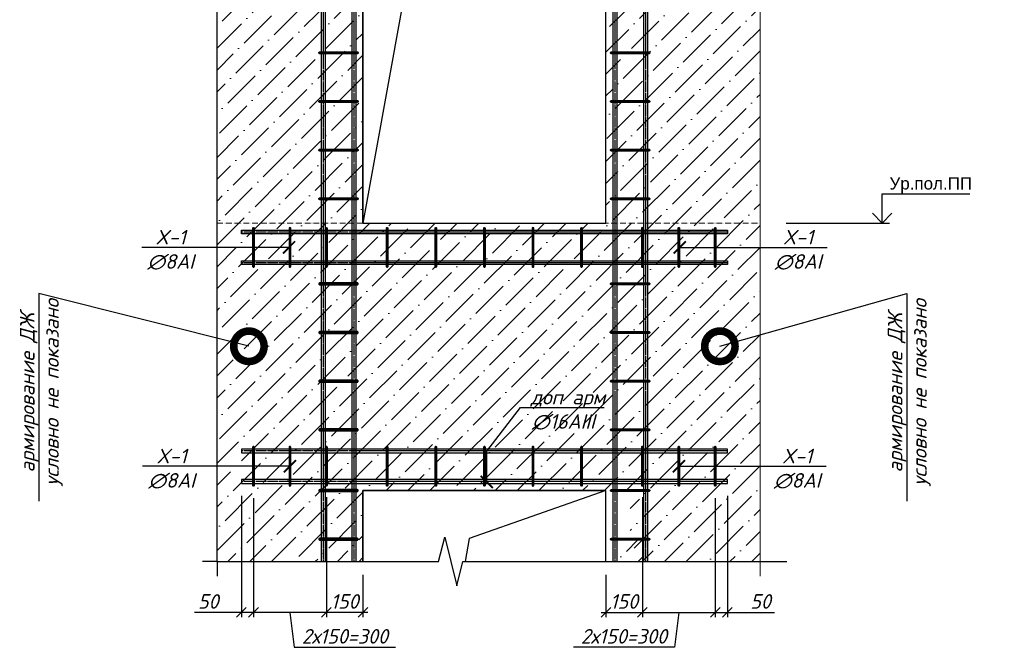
# Model space of a CAD drawing. Header units: millimetres. Extents: x -33345 to 4712671, y -3392 to 121473.
# Tile 1037 of 1056: x 4157586 to 4165689, y 50701 to 55861. Entities that reach past the tile are written whole.
import ezdxf
from ezdxf import colors
from ezdxf.entities.mleader import LeaderData, LeaderLine
from ezdxf.math import Vec2, Vec3

# ---------------------------------------------------------------- set-up
doc = ezdxf.new("R2010")
doc.units = ezdxf.units.MM
for name, pattern in [('ACAD_ISO10W100', [18, 12, -3, 0, -3]), ('ГОСТ 2.303 5', [24, 20, -1.5, 1, -1.5]), ('ГОСТ 2.303 6', [12, 8, -1.5, 1, -1.5])]:
    doc.linetypes.add(name, pattern=pattern)
doc.layers.add('.', color=7, linetype='Continuous', lineweight=15)
doc.layers.add('СПДС_РАЗМЕРЫ', color=7, linetype='Continuous')
doc.layers.add('СПДС_СИМВОЛЫ', color=7, linetype='Continuous')
doc.styles.add('_text', font='isocpeui.ttf')
doc.styles.add('ISOCTEUR', font='isocpeui.ttf')
doc.styles.get("Standard").update_dxf_attribs({"font": 'arial.ttf'})
doc.styles.add('style6', font='isocpeui.ttf')
doc.dimstyles.new('qqqqqqqqqqqqq', dxfattribs={"dimtxt": 70, "dimasz": 40, "dimexe": 20, "dimexo": 50, "dimgap": 15, "dimtad": 1, "dimdec": 0, "dimtxsty": 'ISOCTEUR', "dimblk": 'OBLIQUE', "dimcen": 0, "dimdle": 20, "dimclrd": 256, "dimadec": 0, "dimazin": 0, "dimtfac": 1, "dimtdec": 0, "dimtmove": 0, "dimatfit": 3, "dimfxl": 1, "dimarcsym": 0})

# ---------------------------------------------------------------- blocks, each defined once
blk = doc.blocks.new('_Oblique')
at = {"color": 0, "linetype": 'ByBlock', "lineweight": -2}
blk.add_line((-0.5, -0.5), (0.5, 0.5), dxfattribs=at)
blk = doc.blocks.new('*D1054')
at = {"color": 0, "lineweight": -2, "transparency": 16777216}
for p, q in [((4116494.7, 1488063.8), (4116494.7, 1487570.3)), ((4116794.7, 1488059.9), (4116794.7, 1487570.3))]:
    blk.add_line(p, q, dxfattribs=at)
at = {"lineweight": -2, "transparency": 16777216}
for p, q in [((4116474.7, 1487590.3), (4116814.7, 1487590.3)), ((4116644.7, 1487590.3), (4116627, 1487446.8)), ((4116627, 1487446.8), (4116210.7, 1487446.8))]:
    blk.add_line(p, q, dxfattribs=at)
at = {"layer": 'Defpoints', "color": 0, "lineweight": 30, "transparency": 16777216}
for p in [(4116494.7, 1488113.8), (4116794.7, 1488109.9), (4116794.7, 1487590.3)]:
    blk.add_point(p, dxfattribs=at)
at = {"lineweight": -2, "transparency": 16777216, "xscale": 40, "yscale": 40, "zscale": 40, "rotation": 180}
blk.add_blockref('_Oblique', (4116494.7, 1487590.3), dxfattribs=at)
at = {"lineweight": -2, "transparency": 16777216, "xscale": 40, "yscale": 40, "zscale": 40}
blk.add_blockref('_Oblique', (4116794.7, 1487590.3), dxfattribs=at)
at = {"color": 0, "transparency": 16777216, "insert": (4116418.8, 1487491.8), "char_height": 60, "attachment_point": 5, "style": '_text'}
blk.add_mtext('2х150=300', dxfattribs=at)
blk = doc.blocks.new('*D1050')
at = {"color": 0, "lineweight": -2, "transparency": 16777216}
for p, q in [((4116794.7, 1488059.9), (4116794.7, 1487570.3)), ((4116844.7, 1488069.9), (4116844.7, 1487570.3))]:
    blk.add_line(p, q, dxfattribs=at)
at = {"lineweight": -2, "transparency": 16777216}
for p, q in [((4116774.7, 1487590.3), (4116844.7, 1487590.3)), ((4116844.7, 1487590.3), (4117038, 1487590.3))]:
    blk.add_line(p, q, dxfattribs=at)
at = {"layer": 'Defpoints', "color": 0, "lineweight": 30, "transparency": 16777216}
for p in [(4116794.7, 1488109.9), (4116844.7, 1488119.9), (4116844.7, 1487590.3)]:
    blk.add_point(p, dxfattribs=at)
at = {"lineweight": -2, "transparency": 16777216, "xscale": 40, "yscale": 40, "zscale": 40, "rotation": 180}
blk.add_blockref('_Oblique', (4116794.7, 1487590.3), dxfattribs=at)
at = {"lineweight": -2, "transparency": 16777216, "xscale": 40, "yscale": 40, "zscale": 40}
blk.add_blockref('_Oblique', (4116844.7, 1487590.3), dxfattribs=at)
at = {"color": 0, "transparency": 16777216, "insert": (4116981, 1487635.3), "char_height": 60, "attachment_point": 5, "style": '_text'}
blk.add_mtext('50', dxfattribs=at)
blk = doc.blocks.new('_ArchTick')
at = {"color": 0, "linetype": 'ByBlock', "const_width": 0.15}
blk.add_lwpolyline([(-0.5, -0.5), (0.5, 0.5)], dxfattribs=at)
blk = doc.blocks.new('*D1051')
at = {"color": 0, "lineweight": -2, "transparency": 16777216}
for p, q in [((4116494.7, 1488063.8), (4116494.7, 1487570.3)), ((4116344.7, 1487744.6), (4116344.7, 1487570.3))]:
    blk.add_line(p, q, dxfattribs=at)
at = {"lineweight": -2, "transparency": 16777216}
blk.add_line((4116324.7, 1487590.3), (4116514.7, 1487590.3), dxfattribs=at)
at = {"layer": 'Defpoints', "color": 0, "lineweight": 30, "transparency": 16777216}
for p in [(4116494.7, 1488113.8), (4116344.7, 1487794.6), (4116494.7, 1487590.3)]:
    blk.add_point(p, dxfattribs=at)
at = {"lineweight": -2, "transparency": 16777216, "xscale": 40, "yscale": 40, "zscale": 40, "rotation": 180}
blk.add_blockref('_Oblique', (4116344.7, 1487590.3), dxfattribs=at)
at = {"lineweight": -2, "transparency": 16777216, "xscale": 40, "yscale": 40, "zscale": 40}
blk.add_blockref('_Oblique', (4116494.7, 1487590.3), dxfattribs=at)
at = {"color": 0, "transparency": 16777216, "insert": (4116419.7, 1487635.3), "char_height": 60, "attachment_point": 5, "style": 'style6'}
blk.add_mtext('150', dxfattribs=at)
blk = doc.blocks.new('_DotSmall')
at = {"color": 0, "linetype": 'ByBlock', "const_width": 0.5}
blk.add_lwpolyline([(-0.0625, 0, 1), (0.0625, 0, 1)], format="xyb", close=True, dxfattribs=at)
blk = doc.blocks.new('*D1055')
at = {"color": 0, "lineweight": -2, "transparency": 16777216}
for p, q in [((4114894.7, 1488059.9), (4114894.7, 1487570.3)), ((4115194.7, 1488063.8), (4115194.7, 1487570.3))]:
    blk.add_line(p, q, dxfattribs=at)
at = {"lineweight": -2, "transparency": 16777216}
for p, q in [((4115214.7, 1487590.3), (4114874.7, 1487590.3)), ((4115044.7, 1487590.3), (4115062.4, 1487446.8)), ((4115062.4, 1487446.8), (4115478.7, 1487446.8))]:
    blk.add_line(p, q, dxfattribs=at)
at = {"layer": 'Defpoints', "color": 0, "lineweight": 30, "transparency": 16777216}
for p in [(4114894.7, 1488109.9), (4115194.7, 1488113.8), (4114894.7, 1487590.3)]:
    blk.add_point(p, dxfattribs=at)
at = {"lineweight": -2, "transparency": 16777216, "xscale": 40, "yscale": 40, "zscale": 40, "rotation": 180}
blk.add_blockref('_Oblique', (4114894.7, 1487590.3), dxfattribs=at)
at = {"lineweight": -2, "transparency": 16777216, "xscale": 40, "yscale": 40, "zscale": 40}
blk.add_blockref('_Oblique', (4115194.7, 1487590.3), dxfattribs=at)
at = {"color": 0, "transparency": 16777216, "insert": (4115270.5, 1487491.8), "char_height": 60, "attachment_point": 5, "style": '_text'}
blk.add_mtext('2х150=300', dxfattribs=at)
blk = doc.blocks.new('*D1052')
at = {"color": 0, "lineweight": -2, "transparency": 16777216}
for p, q in [((4114844.7, 1488069.9), (4114844.7, 1487570.3)), ((4114894.7, 1488059.9), (4114894.7, 1487570.3))]:
    blk.add_line(p, q, dxfattribs=at)
at = {"lineweight": -2, "transparency": 16777216}
for p, q in [((4114844.7, 1487590.3), (4114651.4, 1487590.3)), ((4114914.7, 1487590.3), (4114844.7, 1487590.3))]:
    blk.add_line(p, q, dxfattribs=at)
at = {"layer": 'Defpoints', "color": 0, "lineweight": 30, "transparency": 16777216}
for p in [(4114844.7, 1488119.9), (4114894.7, 1488109.9), (4114844.7, 1487590.3)]:
    blk.add_point(p, dxfattribs=at)
at = {"lineweight": -2, "transparency": 16777216, "xscale": 40, "yscale": 40, "zscale": 40, "rotation": 180}
blk.add_blockref('_Oblique', (4114844.7, 1487590.3), dxfattribs=at)
at = {"lineweight": -2, "transparency": 16777216, "xscale": 40, "yscale": 40, "zscale": 40}
blk.add_blockref('_Oblique', (4114894.7, 1487590.3), dxfattribs=at)
at = {"color": 0, "transparency": 16777216, "insert": (4114708.4, 1487635.3), "char_height": 60, "attachment_point": 5, "style": '_text'}
blk.add_mtext('50', dxfattribs=at)
blk = doc.blocks.new('*D1053')
at = {"color": 0, "lineweight": -2, "transparency": 16777216}
for p, q in [((4115194.7, 1488063.8), (4115194.7, 1487570.3)), ((4115344.7, 1487744.6), (4115344.7, 1487570.3))]:
    blk.add_line(p, q, dxfattribs=at)
at = {"lineweight": -2, "transparency": 16777216}
blk.add_line((4115364.7, 1487590.3), (4115174.7, 1487590.3), dxfattribs=at)
at = {"layer": 'Defpoints', "color": 0, "lineweight": 30, "transparency": 16777216}
for p in [(4115194.7, 1488113.8), (4115344.7, 1487794.6), (4115194.7, 1487590.3)]:
    blk.add_point(p, dxfattribs=at)
at = {"lineweight": -2, "transparency": 16777216, "xscale": 40, "yscale": 40, "zscale": 40, "rotation": 180}
blk.add_blockref('_Oblique', (4115194.7, 1487590.3), dxfattribs=at)
at = {"lineweight": -2, "transparency": 16777216, "xscale": 40, "yscale": 40, "zscale": 40}
blk.add_blockref('_Oblique', (4115344.7, 1487590.3), dxfattribs=at)
at = {"color": 0, "transparency": 16777216, "insert": (4115269.7, 1487635.3), "char_height": 60, "attachment_point": 5, "style": 'style6'}
blk.add_mtext('150', dxfattribs=at)
blk = doc.blocks.new('увклооп')
at = {"layer": '.', "ltscale": 10, "transparency": 33554687}
h = blk.add_hatch(dxfattribs=at)
h.set_pattern_fill('ANSI36', color=256, scale=20)
h.set_pattern_definition([(45, (46932469.784, -22915227.067), (33.67596045, 123.478521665), [158.75, -31.75, 0, -31.75])])
h.paths.add_polyline_path([(4116344.7, 1491390.9), (4116344.7, 1489190.9), (4115344.7, 1489190.9), (4115344.7, 1491390.9)], flags=16)
h.paths.add_polyline_path([(4115344.7, 1492490.9), (4115344.7, 1492772.3), (4114744.8, 1492772.3), (4114744.8, 1490335.7), (4114844.8, 1490310.7), (4114644.8, 1490260.7), (4114744.8, 1490235.7), (4114744.8, 1487799), (4115344.7, 1487798.6), (4115344.7, 1488090.5), (4116444.7, 1488090.9), (4116444.7, 1487799), (4116979, 1487799), (4116979, 1490235.7), (4116879, 1490260.7), (4117079, 1490310.7), (4116979, 1490335.7), (4116979, 1492772.3), (4116344.7, 1492772.3), (4116344.7, 1492490.9)])
at = {"lineweight": 15, "ltscale": 4}
h = blk.add_hatch(dxfattribs=at)
h.set_pattern_fill('ANSI36', color=256, scale=20)
h.set_pattern_definition([(45, (2849741.1, 1474270.773), (33.6759605, 123.4785217), [158.75, -31.75, 0, -31.75])])
h.paths.add_polyline_path([(4116499.6, 1487886.9), (4116389.6, 1487886.9), (4116389.6, 1487799), (4116499.6, 1487799)])
at = {"color": 0, "linetype": 'Continuous', "lineweight": 25, "ltscale": 100}
for p, q in [((4117481.8, 1489190.9), (4117481.8, 1489310.9)), ((4117481.8, 1489310.9), (4117842, 1489310.9)), ((4117086.2, 1489190.9), (4117511.8, 1489190.9))]:
    blk.add_line(p, q, dxfattribs=at)
blk.add_line((4114744.8, 1487799), (4114744.8, 1487739))
at = {"color": 0, "lineweight": 30, "ltscale": 100}
for points in [[(4115173.7, 1492772.3), (4115173.7, 1487799)], [(4115189.7, 1492772.3), (4115189.7, 1487799)], [(4115299.7, 1492772.3), (4115299.7, 1487799)], [(4115315.7, 1492772.3), (4115315.7, 1487799)], [(4116373.6, 1492772.3), (4116373.6, 1487799)], [(4116389.6, 1492772.3), (4116389.6, 1487799)], [(4116499.6, 1492772.3), (4116499.6, 1487799)], [(4116515.6, 1492772.3), (4116515.6, 1487799)]]:
    blk.add_lwpolyline(points, dxfattribs=at)
at = {"color": 0, "linetype": 'ГОСТ 2.303 5'}
for points in [[(4115181.7, 1492772.3), (4115181.7, 1487799)], [(4115307.7, 1492772.3), (4115307.7, 1487799)], [(4116381.6, 1492772.3), (4116381.6, 1487799)], [(4116507.6, 1492772.3), (4116507.6, 1487799)], [(4116844.7, 1489153.9), (4114844.7, 1489153.9)], [(4116844.7, 1489027.9), (4114844.7, 1489027.9)], [(4116844.7, 1488253.9), (4114844.7, 1488253.9)], [(4116844.7, 1488127.9), (4114844.7, 1488127.9)]]:
    blk.add_lwpolyline(points, dxfattribs=at)
at = {"color": 0, "lineweight": 30, "ltscale": 4}
blk.add_lwpolyline([(4115344.7, 1489190.9), (4116344.7, 1489190.9), (4116344.7, 1491390.9), (4115344.7, 1491390.9)], close=True, dxfattribs=at)
for points in [[(4115344.7, 1489190.9), (4115344.7, 1491390.9), (4116344.7, 1491390.9), (4115708.3, 1491193.4), (4115344.7, 1489190.9)], [(4115344.7, 1487799), (4115344.7, 1488090.9), (4116344.7, 1488090.9), (4115782, 1487893.4), (4115766.1, 1487799)], [(4114744.8, 1487799), (4115656.4, 1487799), (4115681.4, 1487899), (4115731.4, 1487699), (4115756.4, 1487799), (4117088.6, 1487799)]]:
    blk.add_lwpolyline(points)
at = {"color": 0, "lineweight": 30, "ltscale": 100}
for points in [[(4115167.7, 1489894.9), (4115321.7, 1489894.9, -0.414214), (4115325.7, 1489890.9), (4115325.7, 1489890.9, -0.414214), (4115321.7, 1489886.9), (4115167.7, 1489886.9, -0.414214), (4115163.7, 1489890.9), (4115163.7, 1489890.9, -0.414214), (4115167.7, 1489894.9)], [(4116367.6, 1489894.9), (4116521.5, 1489894.9, -0.414214), (4116525.5, 1489890.9), (4116525.5, 1489890.9, -0.414214), (4116521.5, 1489886.9), (4116367.6, 1489886.9, -0.414214), (4116363.6, 1489890.9), (4116363.6, 1489890.9, -0.414214), (4116367.6, 1489894.9)], [(4115167.7, 1489694.9), (4115321.7, 1489694.9, -0.414214), (4115325.7, 1489690.9), (4115325.7, 1489690.9, -0.414214), (4115321.7, 1489686.9), (4115167.7, 1489686.9, -0.414214), (4115163.7, 1489690.9), (4115163.7, 1489690.9, -0.414214), (4115167.7, 1489694.9)], [(4116367.6, 1489694.9), (4116521.5, 1489694.9, -0.414214), (4116525.5, 1489690.9), (4116525.5, 1489690.9, -0.414214), (4116521.5, 1489686.9), (4116367.6, 1489686.9, -0.414214), (4116363.6, 1489690.9), (4116363.6, 1489690.9, -0.414214), (4116367.6, 1489694.9)], [(4115167.7, 1489494.9), (4115321.7, 1489494.9, -0.414214), (4115325.7, 1489490.9), (4115325.7, 1489490.9, -0.414214), (4115321.7, 1489486.9), (4115167.7, 1489486.9, -0.414214), (4115163.7, 1489490.9), (4115163.7, 1489490.9, -0.414214), (4115167.7, 1489494.9)], [(4116367.6, 1489494.9), (4116521.5, 1489494.9, -0.414214), (4116525.5, 1489490.9), (4116525.5, 1489490.9, -0.414214), (4116521.5, 1489486.9), (4116367.6, 1489486.9, -0.414214), (4116363.6, 1489490.9), (4116363.6, 1489490.9, -0.414214), (4116367.6, 1489494.9)], [(4115167.7, 1489294.9), (4115321.7, 1489294.9, -0.414214), (4115325.7, 1489290.9), (4115325.7, 1489290.9, -0.414214), (4115321.7, 1489286.9), (4115167.7, 1489286.9, -0.414214), (4115163.7, 1489290.9), (4115163.7, 1489290.9, -0.414214), (4115167.7, 1489294.9)], [(4116367.6, 1489294.9), (4116521.5, 1489294.9, -0.414214), (4116525.5, 1489290.9), (4116525.5, 1489290.9, -0.414214), (4116521.5, 1489286.9), (4116367.6, 1489286.9, -0.414214), (4116363.6, 1489290.9), (4116363.6, 1489290.9, -0.414214), (4116367.6, 1489294.9)], [(4114898.7, 1489013.8), (4114898.7, 1489167.9, 0.414214), (4114894.7, 1489171.9), (4114894.7, 1489171.9, 0.414214), (4114890.7, 1489167.9), (4114890.7, 1489013.8, 0.414214), (4114894.7, 1489009.8), (4114894.7, 1489009.8, 0.414214), (4114898.7, 1489013.8)], [(4115048.7, 1489013.8), (4115048.7, 1489167.9, 0.414214), (4115044.7, 1489171.9), (4115044.7, 1489171.9, 0.414214), (4115040.7, 1489167.9), (4115040.7, 1489013.8, 0.414214), (4115044.7, 1489009.8), (4115044.7, 1489009.8, 0.414214), (4115048.7, 1489013.8)], [(4115198.7, 1489013.8), (4115198.7, 1489167.9, 0.414214), (4115194.7, 1489171.9), (4115194.7, 1489171.9, 0.414214), (4115190.7, 1489167.9), (4115190.7, 1489013.8, 0.414214), (4115194.7, 1489009.8), (4115194.7, 1489009.8, 0.414214), (4115198.7, 1489013.8)], [(4115448.7, 1489013.8), (4115448.7, 1489167.9, 0.414214), (4115444.7, 1489171.9), (4115444.7, 1489171.9, 0.414214), (4115440.7, 1489167.9), (4115440.7, 1489013.8, 0.414214), (4115444.7, 1489009.8), (4115444.7, 1489009.8, 0.414214), (4115448.7, 1489013.8)], [(4115648.7, 1489013.8), (4115648.7, 1489167.9, 0.414214), (4115644.7, 1489171.9), (4115644.7, 1489171.9, 0.414214), (4115640.7, 1489167.9), (4115640.7, 1489013.8, 0.414214), (4115644.7, 1489009.8), (4115644.7, 1489009.8, 0.414214), (4115648.7, 1489013.8)], [(4115848.7, 1489013.8), (4115848.7, 1489167.9, 0.414214), (4115844.7, 1489171.9), (4115844.7, 1489171.9, 0.414214), (4115840.7, 1489167.9), (4115840.7, 1489013.8, 0.414214), (4115844.7, 1489009.8), (4115844.7, 1489009.8, 0.414214), (4115848.7, 1489013.8)], [(4116048.7, 1489013.8), (4116048.7, 1489167.9, 0.414214), (4116044.7, 1489171.9), (4116044.7, 1489171.9, 0.414214), (4116040.7, 1489167.9), (4116040.7, 1489013.8, 0.414214), (4116044.7, 1489009.8), (4116044.7, 1489009.8, 0.414214), (4116048.7, 1489013.8)], [(4116248.7, 1489013.8), (4116248.7, 1489167.9, 0.414214), (4116244.7, 1489171.9), (4116244.7, 1489171.9, 0.414214), (4116240.7, 1489167.9), (4116240.7, 1489013.8, 0.414214), (4116244.7, 1489009.8), (4116244.7, 1489009.8, 0.414214), (4116248.7, 1489013.8)], [(4116248.7, 1489013.8), (4116248.7, 1489167.9, 0.414214), (4116244.7, 1489171.9), (4116244.7, 1489171.9, 0.414214), (4116240.7, 1489167.9), (4116240.7, 1489013.8, 0.414214), (4116244.7, 1489009.8), (4116244.7, 1489009.8, 0.414214), (4116248.7, 1489013.8)], [(4116498.7, 1489013.8), (4116498.7, 1489167.9, 0.414214), (4116494.7, 1489171.9), (4116494.7, 1489171.9, 0.414214), (4116490.7, 1489167.9), (4116490.7, 1489013.8, 0.414214), (4116494.7, 1489009.8), (4116494.7, 1489009.8, 0.414214), (4116498.7, 1489013.8)], [(4116648.7, 1489013.8), (4116648.7, 1489167.9, 0.414214), (4116644.7, 1489171.9), (4116644.7, 1489171.9, 0.414214), (4116640.7, 1489167.9), (4116640.7, 1489013.8, 0.414214), (4116644.7, 1489009.8), (4116644.7, 1489009.8, 0.414214), (4116648.7, 1489013.8)], [(4116798.7, 1489013.8), (4116798.7, 1489167.9, 0.414214), (4116794.7, 1489171.9), (4116794.7, 1489171.9, 0.414214), (4116790.7, 1489167.9), (4116790.7, 1489013.8, 0.414214), (4116794.7, 1489009.8), (4116794.7, 1489009.8, 0.414214), (4116798.7, 1489013.8)], [(4115321.7, 1488944.9), (4115167.8, 1488944.9, 0.414214), (4115163.8, 1488940.9), (4115163.8, 1488940.9, 0.414214), (4115167.8, 1488936.9), (4115321.7, 1488936.9, 0.414214), (4115325.7, 1488940.9), (4115325.7, 1488940.9, 0.414214), (4115321.7, 1488944.9)], [(4116367.6, 1488944.9), (4116521.5, 1488944.9, -0.414214), (4116525.5, 1488940.9), (4116525.5, 1488940.9, -0.414214), (4116521.5, 1488936.9), (4116367.6, 1488936.9, -0.414214), (4116363.6, 1488940.9), (4116363.6, 1488940.9, -0.414214), (4116367.6, 1488944.9)], [(4115321.7, 1488744.9), (4115167.8, 1488744.9, 0.414214), (4115163.8, 1488740.9), (4115163.8, 1488740.9, 0.414214), (4115167.8, 1488736.9), (4115321.7, 1488736.9, 0.414214), (4115325.7, 1488740.9), (4115325.7, 1488740.9, 0.414214), (4115321.7, 1488744.9)], [(4116367.6, 1488744.9), (4116521.5, 1488744.9, -0.414214), (4116525.5, 1488740.9), (4116525.5, 1488740.9, -0.414214), (4116521.5, 1488736.9), (4116367.6, 1488736.9, -0.414214), (4116363.6, 1488740.9), (4116363.6, 1488740.9, -0.414214), (4116367.6, 1488744.9)], [(4115321.7, 1488544.9), (4115167.8, 1488544.9, 0.414214), (4115163.8, 1488540.9), (4115163.8, 1488540.9, 0.414214), (4115167.8, 1488536.9), (4115321.7, 1488536.9, 0.414214), (4115325.7, 1488540.9), (4115325.7, 1488540.9, 0.414214), (4115321.7, 1488544.9)], [(4116367.6, 1488544.9), (4116521.5, 1488544.9, -0.414214), (4116525.5, 1488540.9), (4116525.5, 1488540.9, -0.414214), (4116521.5, 1488536.9), (4116367.6, 1488536.9, -0.414214), (4116363.6, 1488540.9), (4116363.6, 1488540.9, -0.414214), (4116367.6, 1488544.9)], [(4115321.7, 1488344.9), (4115167.8, 1488344.9, 0.414214), (4115163.8, 1488340.9), (4115163.8, 1488340.9, 0.414214), (4115167.8, 1488336.9), (4115321.7, 1488336.9, 0.414214), (4115325.7, 1488340.9), (4115325.7, 1488340.9, 0.414214), (4115321.7, 1488344.9)], [(4116367.6, 1488344.9), (4116521.5, 1488344.9, -0.414214), (4116525.5, 1488340.9), (4116525.5, 1488340.9, -0.414214), (4116521.5, 1488336.9), (4116367.6, 1488336.9, -0.414214), (4116363.6, 1488340.9), (4116363.6, 1488340.9, -0.414214), (4116367.6, 1488344.9)], [(4114898.7, 1488113.8), (4114898.7, 1488267.9, 0.414214), (4114894.7, 1488271.9), (4114894.7, 1488271.9, 0.414214), (4114890.7, 1488267.9), (4114890.7, 1488113.8, 0.414214), (4114894.7, 1488109.8), (4114894.7, 1488109.8, 0.414214), (4114898.7, 1488113.8)], [(4115048.7, 1488113.8), (4115048.7, 1488267.9, 0.414214), (4115044.7, 1488271.9), (4115044.7, 1488271.9, 0.414214), (4115040.7, 1488267.9), (4115040.7, 1488113.8, 0.414214), (4115044.7, 1488109.8), (4115044.7, 1488109.8, 0.414214), (4115048.7, 1488113.8)], [(4115198.7, 1488113.8), (4115198.7, 1488267.9, 0.414214), (4115194.7, 1488271.9), (4115194.7, 1488271.9, 0.414214), (4115190.7, 1488267.9), (4115190.7, 1488113.8, 0.414214), (4115194.7, 1488109.8), (4115194.7, 1488109.8, 0.414214), (4115198.7, 1488113.8)], [(4115448.7, 1488113.8), (4115448.7, 1488267.9, 0.414214), (4115444.7, 1488271.9), (4115444.7, 1488271.9, 0.414214), (4115440.7, 1488267.9), (4115440.7, 1488113.8, 0.414214), (4115444.7, 1488109.8), (4115444.7, 1488109.8, 0.414214), (4115448.7, 1488113.8)], [(4115648.7, 1488113.8), (4115648.7, 1488267.9, 0.414214), (4115644.7, 1488271.9), (4115644.7, 1488271.9, 0.414214), (4115640.7, 1488267.9), (4115640.7, 1488113.8, 0.414214), (4115644.7, 1488109.8), (4115644.7, 1488109.8, 0.414214), (4115648.7, 1488113.8)], [(4115848.7, 1488113.8), (4115848.7, 1488267.9, 0.414214), (4115844.7, 1488271.9), (4115844.7, 1488271.9, 0.414214), (4115840.7, 1488267.9), (4115840.7, 1488113.8, 0.414214), (4115844.7, 1488109.8), (4115844.7, 1488109.8, 0.414214), (4115848.7, 1488113.8)], [(4116048.7, 1488113.8), (4116048.7, 1488267.9, 0.414214), (4116044.7, 1488271.9), (4116044.7, 1488271.9, 0.414214), (4116040.7, 1488267.9), (4116040.7, 1488113.8, 0.414214), (4116044.7, 1488109.8), (4116044.7, 1488109.8, 0.414214), (4116048.7, 1488113.8)], [(4116248.7, 1488113.8), (4116248.7, 1488267.9, 0.414214), (4116244.7, 1488271.9), (4116244.7, 1488271.9, 0.414214), (4116240.7, 1488267.9), (4116240.7, 1488113.8, 0.414214), (4116244.7, 1488109.8), (4116244.7, 1488109.8, 0.414214), (4116248.7, 1488113.8)], [(4116248.7, 1488113.8), (4116248.7, 1488267.9, 0.414214), (4116244.7, 1488271.9), (4116244.7, 1488271.9, 0.414214), (4116240.7, 1488267.9), (4116240.7, 1488113.8, 0.414214), (4116244.7, 1488109.8), (4116244.7, 1488109.8, 0.414214), (4116248.7, 1488113.8)], [(4116498.7, 1488113.8), (4116498.7, 1488267.9, 0.414214), (4116494.7, 1488271.9), (4116494.7, 1488271.9, 0.414214), (4116490.7, 1488267.9), (4116490.7, 1488113.8, 0.414214), (4116494.7, 1488109.8), (4116494.7, 1488109.8, 0.414214), (4116498.7, 1488113.8)], [(4116648.7, 1488113.8), (4116648.7, 1488267.9, 0.414214), (4116644.7, 1488271.9), (4116644.7, 1488271.9, 0.414214), (4116640.7, 1488267.9), (4116640.7, 1488113.8, 0.414214), (4116644.7, 1488109.8), (4116644.7, 1488109.8, 0.414214), (4116648.7, 1488113.8)], [(4116798.7, 1488113.8), (4116798.7, 1488267.9, 0.414214), (4116794.7, 1488271.9), (4116794.7, 1488271.9, 0.414214), (4116790.7, 1488267.9), (4116790.7, 1488113.8, 0.414214), (4116794.7, 1488109.8), (4116794.7, 1488109.8, 0.414214), (4116798.7, 1488113.8)], [(4115321.7, 1488094.9), (4115167.8, 1488094.9, 0.414214), (4115163.8, 1488090.9), (4115163.8, 1488090.9, 0.414214), (4115167.8, 1488086.9), (4115321.7, 1488086.9, 0.414214), (4115325.7, 1488090.9), (4115325.7, 1488090.9, 0.414214), (4115321.7, 1488094.9)], [(4116367.6, 1488094.9), (4116521.5, 1488094.9, -0.414214), (4116525.5, 1488090.9), (4116525.5, 1488090.9, -0.414214), (4116521.5, 1488086.9), (4116367.6, 1488086.9, -0.414214), (4116363.6, 1488090.9), (4116363.6, 1488090.9, -0.414214), (4116367.6, 1488094.9)], [(4115321.7, 1487894.9), (4115167.8, 1487894.9, 0.414214), (4115163.8, 1487890.9), (4115163.8, 1487890.9, 0.414214), (4115167.8, 1487886.9), (4115321.7, 1487886.9, 0.414214), (4115325.7, 1487890.9), (4115325.7, 1487890.9, 0.414214), (4115321.7, 1487894.9)], [(4116367.6, 1487894.9), (4116521.5, 1487894.9, -0.414214), (4116525.5, 1487890.9), (4116525.5, 1487890.9, -0.414214), (4116521.5, 1487886.9), (4116367.6, 1487886.9, -0.414214), (4116363.6, 1487890.9), (4116363.6, 1487890.9, -0.414214), (4116367.6, 1487894.9)]]:
    blk.add_lwpolyline(points, format="xyb", dxfattribs=at)
at = {"color": 0, "ltscale": 25}
for points in [[(4115163.7, 1489890.9), (4115325.7, 1489890.9)], [(4116363.6, 1489890.9), (4116525.5, 1489890.9)], [(4115163.7, 1489690.9), (4115325.7, 1489690.9)], [(4116363.6, 1489690.9), (4116525.5, 1489690.9)], [(4115163.7, 1489490.9), (4115325.7, 1489490.9)], [(4116363.6, 1489490.9), (4116525.5, 1489490.9)], [(4115163.7, 1489290.9), (4115325.7, 1489290.9)], [(4116363.6, 1489290.9), (4116525.5, 1489290.9)], [(4115325.7, 1488940.9), (4115163.8, 1488940.9)], [(4116363.6, 1488940.9), (4116525.5, 1488940.9)], [(4115325.7, 1488740.9), (4115163.8, 1488740.9)], [(4116363.6, 1488740.9), (4116525.5, 1488740.9)], [(4115325.7, 1488540.9), (4115163.8, 1488540.9)], [(4116363.6, 1488540.9), (4116525.5, 1488540.9)], [(4115325.7, 1488340.9), (4115163.8, 1488340.9)], [(4116363.6, 1488340.9), (4116525.5, 1488340.9)], [(4115325.7, 1488090.9), (4115163.8, 1488090.9)], [(4116363.6, 1488090.9), (4116525.5, 1488090.9)], [(4115325.7, 1487890.9), (4115163.8, 1487890.9)], [(4116363.6, 1487890.9), (4116525.5, 1487890.9)]]:
    blk.add_lwpolyline(points, dxfattribs=at)
at = {"color": 0, "linetype": 'Continuous', "lineweight": 25, "ltscale": 100}
blk.add_lwpolyline([(4117441.8, 1489230.9), (4117481.8, 1489190.9), (4117521.8, 1489230.9)], dxfattribs=at)
at = {"color": 0, "linetype": 'ACAD_ISO10W100', "lineweight": 15, "ltscale": 2}
blk.add_lwpolyline([(4114744.8, 1489190.9), (4116979, 1489190.9)], dxfattribs=at)
at = {"color": 0, "lineweight": 30, "ltscale": 100}
for points in [[(4116844.7, 1489161.9), (4116844.7, 1489145.9), (4114844.7, 1489145.9), (4114844.7, 1489161.9)], [(4116844.7, 1489035.9), (4116844.7, 1489019.9), (4114844.7, 1489019.9), (4114844.7, 1489035.9)], [(4116844.7, 1488245.9), (4116844.7, 1488261.9), (4114844.7, 1488261.9), (4114844.7, 1488245.9)], [(4116844.7, 1488119.9), (4116844.7, 1488135.9), (4114844.7, 1488135.9), (4114844.7, 1488119.9)]]:
    blk.add_lwpolyline(points, close=True, dxfattribs=at)
at = {"color": 0, "linetype": 'ГОСТ 2.303 6', "ltscale": 25}
for points in [[(4114894.7, 1489009.8), (4114894.7, 1489171.9)], [(4115044.7, 1489009.8), (4115044.7, 1489171.9)], [(4115194.7, 1489009.8), (4115194.7, 1489171.9)], [(4115444.7, 1489009.8), (4115444.7, 1489171.9)], [(4115644.7, 1489009.8), (4115644.7, 1489171.9)], [(4115844.7, 1489009.8), (4115844.7, 1489171.9)], [(4116044.7, 1489009.8), (4116044.7, 1489171.9)], [(4116244.7, 1489009.8), (4116244.7, 1489171.9)], [(4116244.7, 1489009.8), (4116244.7, 1489171.9)], [(4116494.7, 1489009.8), (4116494.7, 1489171.9)], [(4116644.7, 1489009.8), (4116644.7, 1489171.9)], [(4116794.7, 1489009.8), (4116794.7, 1489171.9)], [(4114894.7, 1488109.8), (4114894.7, 1488271.9)], [(4115044.7, 1488109.8), (4115044.7, 1488271.9)], [(4115194.7, 1488109.8), (4115194.7, 1488271.9)], [(4115444.7, 1488109.8), (4115444.7, 1488271.9)], [(4115644.7, 1488109.8), (4115644.7, 1488271.9)], [(4115844.7, 1488109.8), (4115844.7, 1488271.9)], [(4116044.7, 1488109.8), (4116044.7, 1488271.9)], [(4116244.7, 1488109.8), (4116244.7, 1488271.9)], [(4116244.7, 1488109.8), (4116244.7, 1488271.9)], [(4116494.7, 1488109.8), (4116494.7, 1488271.9)], [(4116644.7, 1488109.8), (4116644.7, 1488271.9)], [(4116794.7, 1488109.8), (4116794.7, 1488271.9)]]:
    blk.add_lwpolyline(points, dxfattribs=at)
at = {"color": 0, "lineweight": 30, "ltscale": 4}
blk.add_lwpolyline([(4116344.7, 1487799), (4116344.7, 1488090.9), (4115344.7, 1488090.9), (4115344.7, 1487799)], dxfattribs=at)
at = {"layer": 'СПДС_РАЗМЕРЫ', "linetype": 'Continuous', "lineweight": 15, "ltscale": 4}
blk.add_line((4116979, 1487799), (4116979, 1487739), dxfattribs=at)
blk.add_lwpolyline([(4116979, 1487799), (4116979, 1490235.7), (4116879, 1490260.7), (4117079, 1490310.7), (4116979, 1490335.7), (4116979, 1492772.3)], dxfattribs=at)
at = {"layer": 'СПДС_СИМВОЛЫ', "linetype": 'Continuous', "ltscale": 4}
blk.add_line((4114744.8, 1487799), (4114684.8, 1487799), dxfattribs=at)
blk.add_lwpolyline([(4114744.8, 1487799), (4114744.8, 1490235.7), (4114644.8, 1490260.7), (4114844.8, 1490310.7), (4114744.8, 1490335.7), (4114744.8, 1492772.3)], dxfattribs=at)
at = {"insert": (4117511.7, 1489378.8), "char_height": 50, "width": 311.42, "attachment_point": 1}
blk.add_mtext('Ур.пол.ПП', dxfattribs=at)
dim = blk.add_linear_dim(base=(4114844.7, 1487590.3), p1=(4114894.7, 1488109.9), p2=(4114844.7, 1488119.9), angle=180, dimstyle='qqqqqqqqqqqqq', override={"dimtxt": 60, "dimtxsty": '_text'})
dim.commit()
dim.dimension.update_dxf_attribs({"geometry": '*D1052', "text_midpoint": (4114708.4, 1487590.3), "dimtype": 128})
dim = blk.add_linear_dim(base=(4114894.7, 1487590.3), p1=(4115194.7, 1488113.8), p2=(4114894.7, 1488109.9), text='2х150=<>', dimstyle='qqqqqqqqqqqqq', override={"dimtxt": 60, "dimtxsty": '_text', "dimtmove": 1})
dim.commit()
dim.dimension.update_dxf_attribs({"geometry": '*D1055', "text_midpoint": (4115077.4, 1487446.8), "dimtype": 128})
dim = blk.add_linear_dim(base=(4115194.7, 1487590.3), p1=(4115344.7, 1487794.6), p2=(4115194.7, 1488113.8), angle=180, dimstyle='qqqqqqqqqqqqq', override={"dimtxt": 60, "dimtxsty": 'style6'})
dim.commit()
dim.dimension.update_dxf_attribs({"geometry": '*D1053', "text_midpoint": (4115269.7, 1487635.3)})
dim = blk.add_linear_dim(base=(4116794.7, 1487590.3), p1=(4116494.7, 1488113.8), p2=(4116794.7, 1488109.9), angle=180, text='2х150=<>', dimstyle='qqqqqqqqqqqqq', override={"dimtxt": 60, "dimtxsty": '_text', "dimtmove": 1})
dim.commit()
dim.dimension.update_dxf_attribs({"geometry": '*D1054', "text_midpoint": (4116612, 1487446.8), "dimtype": 128})
dim = blk.add_linear_dim(base=(4116494.7, 1487590.3), p1=(4116344.7, 1487794.6), p2=(4116494.7, 1488113.8), dimstyle='qqqqqqqqqqqqq', override={"dimtxt": 60, "dimtxsty": 'style6'})
dim.commit()
dim.dimension.update_dxf_attribs({"geometry": '*D1051', "text_midpoint": (4116419.7, 1487635.3)})
dim = blk.add_linear_dim(base=(4116844.7, 1487590.3), p1=(4116794.7, 1488109.9), p2=(4116844.7, 1488119.9), dimstyle='qqqqqqqqqqqqq', override={"dimtxt": 60, "dimtxsty": '_text'})
dim.commit()
dim.dimension.update_dxf_attribs({"geometry": '*D1050', "text_midpoint": (4116981, 1487590.3), "dimtype": 128})
ml = blk.add_multileader_mtext('Standard')
ml.set_content('X-1\\P∅8AI', color=256, style='_text')
ml.set_leader_properties()
ml.set_arrow_properties(name='ARCHTICK')
ml.build(insert=Vec2(0, 0))
ml.multileader.update_dxf_attribs({"text_left_attachment_type": 6, "text_right_attachment_type": 6, "dogleg_length": 0.072, "arrow_head_size": 50})
ctx = ml.context
ctx.base_point, ctx.char_height, ctx.arrow_head_size, ctx.landing_gap_size, ctx.plane_origin = Vec3(4114469.4, 1489090.9), 60, 50, 0.4, Vec3(4115386.7, 1489090.9)
ctx.left_attachment, ctx.right_attachment, ctx.text_align_type = 6, 6, 1
notes = []
notes.append((ctx, [(0, (1, 1, 0), (4114638, 1489090.9), (-1, 0), 0.072, [(0, [(4115040.7, 1489090.9), (4114890.7, 1489090.9)], 0, [])])]))
ctx.mtext.insert, ctx.mtext.alignment, ctx.mtext.flow_direction = Vec3(4114553.7, 1489162.9), 2, 5
ml = blk.add_multileader_mtext('Standard')
ml.set_content('X-1\\P∅8AI', color=256, style='_text')
ml.set_leader_properties()
ml.set_arrow_properties(name='ARCHTICK')
ml.build(insert=Vec2(0, 0))
ml.multileader.update_dxf_attribs({"text_left_attachment_type": 6, "text_right_attachment_type": 6, "dogleg_length": 0.072, "arrow_head_size": 50})
ctx = ml.context
ctx.base_point, ctx.char_height, ctx.arrow_head_size, ctx.landing_gap_size, ctx.plane_origin = Vec3(4117051.4, 1489090.9), 60, 50, 0.4, Vec3(4116502.7, 1489090.9)
ctx.left_attachment, ctx.right_attachment, ctx.text_align_type = 6, 6, 1
notes.append((ctx, [(0, (1, 1, 0), (4117051.3, 1489090.9), (1, 0), 0.072, [(0, [(4116648.7, 1489090.9), (4116798.7, 1489090.9)], 0, [])])]))
ctx.mtext.insert, ctx.mtext.alignment, ctx.mtext.flow_direction = Vec3(4117135.7, 1489162.9), 2, 5
ml = blk.add_multileader_mtext('Standard')
ml.set_content('армирование ДЖ\\Pусловно не показано', color=256, style='_text')
ml.set_leader_properties()
ml.set_arrow_properties(name='DOTSMALL')
ml.build(insert=Vec2(0, 0))
ml.multileader.update_dxf_attribs({"text_left_attachment_type": 6, "text_right_attachment_type": 6, "dogleg_length": 0.072, "arrow_head_size": 250})
ctx = ml.context
ctx.base_point, ctx.char_height, ctx.arrow_head_size, ctx.landing_gap_size, ctx.plane_origin, ctx.plane_x_axis, ctx.plane_y_axis = Vec3(4114011.5, 1488087.1), 60, 250, 0.4, Vec3(4115045.2, 1489123.8), Vec3(0, 1), Vec3(-1, 0)
ctx.left_attachment, ctx.right_attachment, ctx.text_align_type = 6, 6, 1
notes.append((ctx, [(0, (1, 1, 0), (4114011.5, 1488901), (0, -1), 0.072, [(0, [(4114875.7, 1488684.3)], 0, [])])]))
ctx.mtext.insert, ctx.mtext.text_direction, ctx.mtext.rotation, ctx.mtext.alignment, ctx.mtext.flow_direction = Vec3(4113933.5, 1488494), Vec3(0, 1), 1.570796, 2, 5
ml = blk.add_multileader_mtext('Standard')
ml.set_content('армирование ДЖ\\Pусловно не показано', color=256, style='_text')
ml.set_leader_properties()
ml.set_arrow_properties(name='DOTSMALL')
ml.build(insert=Vec2(0, 0))
ml.multileader.update_dxf_attribs({"text_left_attachment_type": 6, "text_right_attachment_type": 6, "dogleg_length": 0.072, "arrow_head_size": 250})
ctx = ml.context
ctx.base_point, ctx.char_height, ctx.arrow_head_size, ctx.landing_gap_size, ctx.plane_origin, ctx.plane_x_axis, ctx.plane_y_axis = Vec3(4117582.6, 1488087.1), 60, 250, 0.4, Vec3(4116844.2, 1489123.8), Vec3(0, 1), Vec3(-1, 0)
ctx.left_attachment, ctx.right_attachment, ctx.text_align_type = 6, 6, 1
notes.append((ctx, [(0, (1, 1, 0), (4117582.6, 1488901), (0, -1), 0.072, [(0, [(4116813.7, 1488684.3)], 0, [])])]))
ctx.mtext.insert, ctx.mtext.text_direction, ctx.mtext.rotation, ctx.mtext.alignment, ctx.mtext.flow_direction = Vec3(4117504.6, 1488494), Vec3(0, 1), 1.570796, 2, 5
ml = blk.add_multileader_mtext('Standard')
ml.set_content(' доп арм\\P∅16AIII', color=256, style='_text')
ml.set_leader_properties()
ml.set_arrow_properties(name='ARCHTICK')
ml.build(insert=Vec2(0, 0))
ml.multileader.update_dxf_attribs({"text_left_attachment_type": 6, "text_right_attachment_type": 6, "dogleg_length": 0.072, "arrow_head_size": 50})
ctx = ml.context
ctx.base_point, ctx.char_height, ctx.arrow_head_size, ctx.landing_gap_size, ctx.plane_origin = Vec3(4115993.1, 1488433.2), 60, 50, 0.4, Vec3(4116396, 1488127)
ctx.left_attachment, ctx.right_attachment, ctx.text_align_type = 6, 6, 1
notes.append((ctx, [(1, (1, 1, 0), (4115993.1, 1488433.2), (1, 0), 0.072, [(1, [(4115854.3, 1488127), (4115854.3, 1488253)], 0, [])])]))
ctx.mtext.insert, ctx.mtext.width, ctx.mtext.alignment, ctx.mtext.flow_direction = Vec3(4116169.5, 1488505.2), 361.7, 2, 5
ml = blk.add_multileader_mtext('Standard')
ml.set_content('X-1\\P∅8AI', color=256, style='_text')
ml.set_leader_properties()
ml.set_arrow_properties(name='ARCHTICK')
ml.build(insert=Vec2(0, 0))
ml.multileader.update_dxf_attribs({"text_left_attachment_type": 6, "text_right_attachment_type": 6, "dogleg_length": 0.072, "arrow_head_size": 50})
ctx = ml.context
ctx.base_point, ctx.char_height, ctx.arrow_head_size, ctx.landing_gap_size, ctx.plane_origin = Vec3(4114473.4, 1488190.9), 60, 50, 0.4, Vec3(4115390.7, 1488190.9)
ctx.left_attachment, ctx.right_attachment, ctx.text_align_type = 6, 6, 1
notes.append((ctx, [(0, (1, 1, 0), (4114642, 1488190.9), (-1, 0), 0.072, [(0, [(4115044.7, 1488190.9), (4114894.7, 1488190.9)], 0, [])])]))
ctx.mtext.insert, ctx.mtext.alignment, ctx.mtext.flow_direction = Vec3(4114557.7, 1488262.9), 2, 5
ml = blk.add_multileader_mtext('Standard')
ml.set_content('X-1\\P∅8AI', color=256, style='_text')
ml.set_leader_properties()
ml.set_arrow_properties(name='ARCHTICK')
ml.build(insert=Vec2(0, 0))
ml.multileader.update_dxf_attribs({"text_left_attachment_type": 6, "text_right_attachment_type": 6, "dogleg_length": 0.072, "arrow_head_size": 50})
ctx = ml.context
ctx.base_point, ctx.char_height, ctx.arrow_head_size, ctx.landing_gap_size, ctx.plane_origin = Vec3(4117047.4, 1488190.9), 60, 50, 0.4, Vec3(4116498.7, 1488190.9)
ctx.left_attachment, ctx.right_attachment, ctx.text_align_type = 6, 6, 1
notes.append((ctx, [(0, (1, 1, 0), (4117047.3, 1488190.9), (1, 0), 0.072, [(0, [(4116644.7, 1488190.9), (4116794.7, 1488190.9)], 0, [])])]))
ctx.mtext.insert, ctx.mtext.alignment, ctx.mtext.flow_direction = Vec3(4117131.7, 1488262.9), 2, 5
for ctx, leaders in notes:
    for number, flags, end, landing, length, lines in leaders:
        leader = LeaderData()
        leader.index, (leader.has_last_leader_line, leader.has_dogleg_vector, leader.attachment_direction) = number, flags
        leader.last_leader_point, leader.dogleg_vector, leader.dogleg_length = Vec3(end), Vec3(landing), length
        for number, points, colour, breaks in lines:
            line = LeaderLine()
            line.index, line.vertices, line.color, line.breaks = number, Vec3.list(points), colors.encode_raw_color(colour), breaks
            leader.lines.append(line)
        ctx.leaders.append(leader)

msp = doc.modelspace()

# ---------------------------------------------------------------- block references
at = {"color": 5, "lineweight": 30, "xscale": 2, "yscale": 2, "zscale": 2}
msp.add_blockref('увклооп', (-4070279.287, -2924193.043), dxfattribs=at)

doc.saveas('drawing.dxf')
